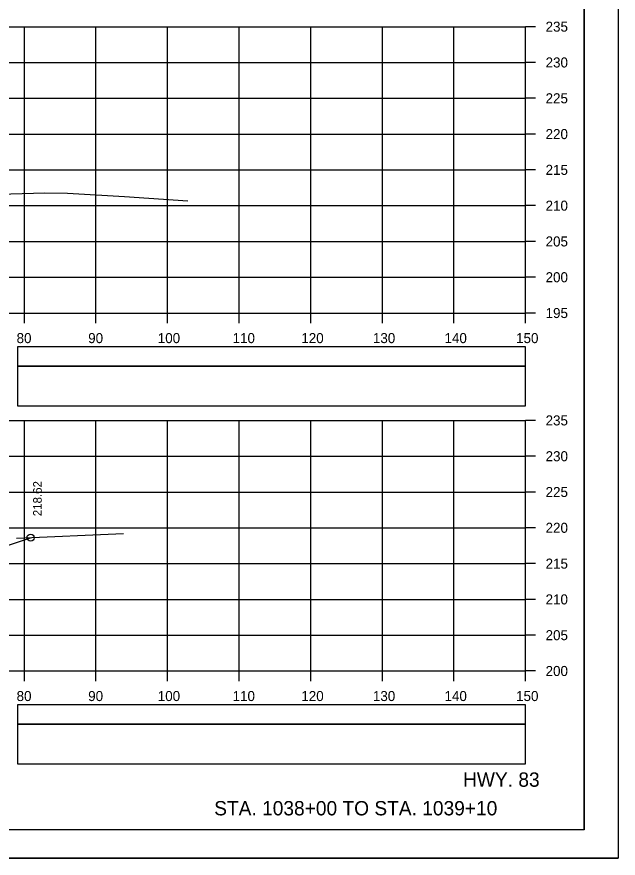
# Model space of a CAD drawing. Extents: x 1386544 to 1388153, y 379785 to 390999.
# Drawn here: x 1387438.6 to 1387522.6, y 386518.8 to 386636.4 of the extents above; entities that cross this region are included whole.
import ezdxf

# ---------------------------------------------------------------- set-up
doc = ezdxf.new("R2010")
doc.units = 0
for name, color, linetype in [('R_Axis', 7, 'Continuous'), ('R_Axis Annot', 7, 'Continuous'), ('R_Border', 7, 'Continuous'), ('R_Draft', 7, 'Continuous'), ('R_Exist Surface', 7, 'Continuous'), ('R_Fin Surface', 7, 'Continuous'), ('R_Grid', 7, 'Continuous'), ('R_No Plot', 7, 'Continuous'), ('R_Xsect Elev', 7, 'Continuous')]:
    doc.layers.add(name, color=color, linetype=linetype)

msp = doc.modelspace()

# ---------------------------------------------------------------- linework, layer by layer
at = {"layer": 'R_Axis'}
for p, q in [((1387509.67, 386594.99), (1387509.67, 386634.99)), ((1387511.07, 386634.99), (1387509.67, 386634.99)), ((1387511.07, 386629.99), (1387509.67, 386629.99)), ((1387511.07, 386624.99), (1387509.67, 386624.99)), ((1387511.07, 386619.99), (1387509.67, 386619.99)), ((1387511.07, 386614.99), (1387509.67, 386614.99)), ((1387511.07, 386609.99), (1387509.67, 386609.99)), ((1387511.07, 386604.99), (1387509.67, 386604.99)), ((1387511.07, 386599.99), (1387509.67, 386599.99)), ((1387209.67, 386594.99), (1387509.67, 386594.99)), ((1387439.67, 386593.59), (1387439.67, 386594.99)), ((1387449.67, 386593.59), (1387449.67, 386594.99)), ((1387459.67, 386593.59), (1387459.67, 386594.99)), ((1387469.67, 386593.59), (1387469.67, 386594.99)), ((1387479.67, 386593.59), (1387479.67, 386594.99)), ((1387489.67, 386593.59), (1387489.67, 386594.99)), ((1387499.67, 386593.59), (1387499.67, 386594.99)), ((1387509.67, 386593.59), (1387509.67, 386594.99)), ((1387511.07, 386594.99), (1387509.67, 386594.99)), ((1387509.67, 386544.99), (1387509.67, 386579.99)), ((1387511.07, 386579.99), (1387509.67, 386579.99)), ((1387511.07, 386574.99), (1387509.67, 386574.99)), ((1387511.07, 386569.99), (1387509.67, 386569.99)), ((1387511.07, 386564.99), (1387509.67, 386564.99)), ((1387511.07, 386559.99), (1387509.67, 386559.99)), ((1387511.07, 386554.99), (1387509.67, 386554.99)), ((1387511.07, 386549.99), (1387509.67, 386549.99)), ((1387209.67, 386544.99), (1387509.67, 386544.99)), ((1387439.67, 386543.59), (1387439.67, 386544.99)), ((1387449.67, 386543.59), (1387449.67, 386544.99)), ((1387459.67, 386543.59), (1387459.67, 386544.99)), ((1387469.67, 386543.59), (1387469.67, 386544.99)), ((1387479.67, 386543.59), (1387479.67, 386544.99)), ((1387489.67, 386543.59), (1387489.67, 386544.99)), ((1387499.67, 386543.59), (1387499.67, 386544.99)), ((1387509.67, 386543.59), (1387509.67, 386544.99)), ((1387511.07, 386544.99), (1387509.67, 386544.99))]:
    msp.add_line(p, q, dxfattribs=at)
at = {"layer": 'R_Axis Annot'}
for points in [[(1387438.7, 386587.55), (1387509.68, 386587.55), (1387509.68, 386590.26), (1387438.7, 386590.26)], [(1387438.7, 386582.02), (1387509.68, 386582.02), (1387509.68, 386587.55), (1387438.7, 386587.55)], [(1387438.7, 386537.55), (1387509.68, 386537.55), (1387509.68, 386540.26), (1387438.7, 386540.26)], [(1387438.7, 386532.02), (1387509.68, 386532.02), (1387509.68, 386537.55), (1387438.7, 386537.55)]]:
    msp.add_lwpolyline(points, close=True, dxfattribs=at)
at = {"layer": 'R_Border'}
for q in [(1387517.86, 386728.28), (1387201.68, 386522.82)]:
    msp.add_line((1387517.86, 386522.82), q, dxfattribs=at)
at = {"layer": 'R_Exist Surface'}
for points in [[(1387431.33, 386611.47), (1387442.53, 386611.8), (1387445.68, 386611.74), (1387453.63, 386611.27), (1387462.52, 386610.67)], [(1387438.58, 386563.52), (1387453.49, 386564.18)]]:
    msp.add_lwpolyline(points, dxfattribs=at)
at = {"layer": 'R_Fin Surface'}
msp.add_lwpolyline([(1387299.95, 386557.33), (1387323.67, 386565.24), (1387332.8, 386566.76), (1387339.67, 386567.9), (1387345.67, 386568.14), (1387347.67, 386568.19), (1387359.67, 386568.47), (1387371.67, 386568.75), (1387373.67, 386568.8), (1387379.67, 386568.94), (1387388.83, 386567.41), (1387395.67, 386566.27), (1387422.1, 386557.46), (1387440.54, 386563.61)], dxfattribs=at)
at = {"layer": 'R_Grid'}
for p, q in [((1387209.67, 386634.99), (1387509.67, 386634.99)), ((1387439.67, 386594.99), (1387439.67, 386634.99)), ((1387449.67, 386594.99), (1387449.67, 386634.99)), ((1387459.67, 386594.99), (1387459.67, 386634.99)), ((1387469.67, 386594.99), (1387469.67, 386634.99)), ((1387479.67, 386594.99), (1387479.67, 386634.99)), ((1387489.67, 386594.99), (1387489.67, 386634.99)), ((1387499.67, 386594.99), (1387499.67, 386634.99)), ((1387509.67, 386594.99), (1387509.67, 386634.99)), ((1387209.67, 386629.99), (1387509.67, 386629.99)), ((1387209.67, 386624.99), (1387509.67, 386624.99)), ((1387209.67, 386619.99), (1387509.67, 386619.99)), ((1387209.67, 386614.99), (1387509.67, 386614.99)), ((1387209.67, 386609.99), (1387509.67, 386609.99)), ((1387209.67, 386604.99), (1387509.67, 386604.99)), ((1387209.67, 386599.99), (1387509.67, 386599.99)), ((1387209.67, 386594.99), (1387509.67, 386594.99)), ((1387209.67, 386579.99), (1387509.67, 386579.99)), ((1387439.67, 386544.99), (1387439.67, 386579.99)), ((1387449.67, 386544.99), (1387449.67, 386579.99)), ((1387459.67, 386544.99), (1387459.67, 386579.99)), ((1387469.67, 386544.99), (1387469.67, 386579.99)), ((1387479.67, 386544.99), (1387479.67, 386579.99)), ((1387489.67, 386544.99), (1387489.67, 386579.99)), ((1387499.67, 386544.99), (1387499.67, 386579.99)), ((1387509.67, 386544.99), (1387509.67, 386579.99)), ((1387209.67, 386574.99), (1387509.67, 386574.99)), ((1387209.67, 386569.99), (1387509.67, 386569.99)), ((1387209.67, 386564.99), (1387509.67, 386564.99)), ((1387209.67, 386559.99), (1387509.67, 386559.99)), ((1387209.67, 386554.99), (1387509.67, 386554.99)), ((1387209.67, 386549.99), (1387509.67, 386549.99)), ((1387209.67, 386544.99), (1387509.67, 386544.99))]:
    msp.add_line(p, q, dxfattribs=at)
at = {"layer": 'R_No Plot'}
msp.add_line((1387189.28, 386518.85), (1387522.61, 386518.85), dxfattribs=at)
for points in [[(1387189.27, 386732.18), (1387522.61, 386732.18), (1387522.61, 386518.84), (1387189.27, 386518.84)], [(1387435.6, 386728.28), (1387455.22, 386728.28), (1387455.22, 386718.4), (1387471.33, 386718.4), (1387494.53, 386718.4), (1387494.53, 386694.07), (1387517.86, 386694.07), (1387517.86, 386522.82), (1387201.68, 386522.82), (1387201.68, 386728.28)]]:
    msp.add_lwpolyline(points, close=True, dxfattribs=at)
msp.add_circle((1387440.54, 386563.61), 0.5, dxfattribs=at)

# ---------------------------------------------------------------- texts
at = {"layer": 'R_Axis Annot'}
for s, p in [('235', (1387512.47, 386634.29)), ('230', (1387512.47, 386629.29)), ('225', (1387512.47, 386624.29)), ('220', (1387512.47, 386619.29)), ('215', (1387512.47, 386614.29)), ('210', (1387512.47, 386609.29)), ('205', (1387512.47, 386604.29)), ('200', (1387512.47, 386599.29)), ('195', (1387512.47, 386594.29)), ('80', (1387438.58, 386590.79)), ('90', (1387448.58, 386590.79)), ('100', (1387458.3, 386590.79)), ('110', (1387468.75, 386590.79)), ('120', (1387478.35, 386590.79)), ('130', (1387488.35, 386590.79)), ('140', (1387498.35, 386590.79)), ('150', (1387508.35, 386590.79)), ('235', (1387512.47, 386579.29)), ('230', (1387512.47, 386574.29)), ('225', (1387512.47, 386569.29)), ('220', (1387512.47, 386564.29)), ('215', (1387512.47, 386559.29)), ('210', (1387512.47, 386554.29)), ('205', (1387512.47, 386549.29)), ('200', (1387512.47, 386544.29)), ('80', (1387438.58, 386540.79)), ('90', (1387448.58, 386540.79)), ('100', (1387458.3, 386540.79)), ('110', (1387468.75, 386540.79)), ('120', (1387478.35, 386540.79)), ('130', (1387488.35, 386540.79)), ('140', (1387498.35, 386540.79)), ('150', (1387508.35, 386540.79))]:
    msp.add_text(s, height=1.4, dxfattribs=at).set_placement(p)
at = {"layer": 'R_Draft'}
for s, p in [('HWY. 83', (1387500.94, 386528.82)), ('STA. 1038+00 TO STA. 1039+10', (1387466.18, 386524.82))]:
    msp.add_text(s, height=2, dxfattribs=at).set_placement(p)
at = {"layer": 'R_Xsect Elev'}
msp.add_text('218.62', height=1.2, rotation=90, dxfattribs=at).set_placement((1387442.09, 386566.61))

doc.saveas('drawing.dxf')
